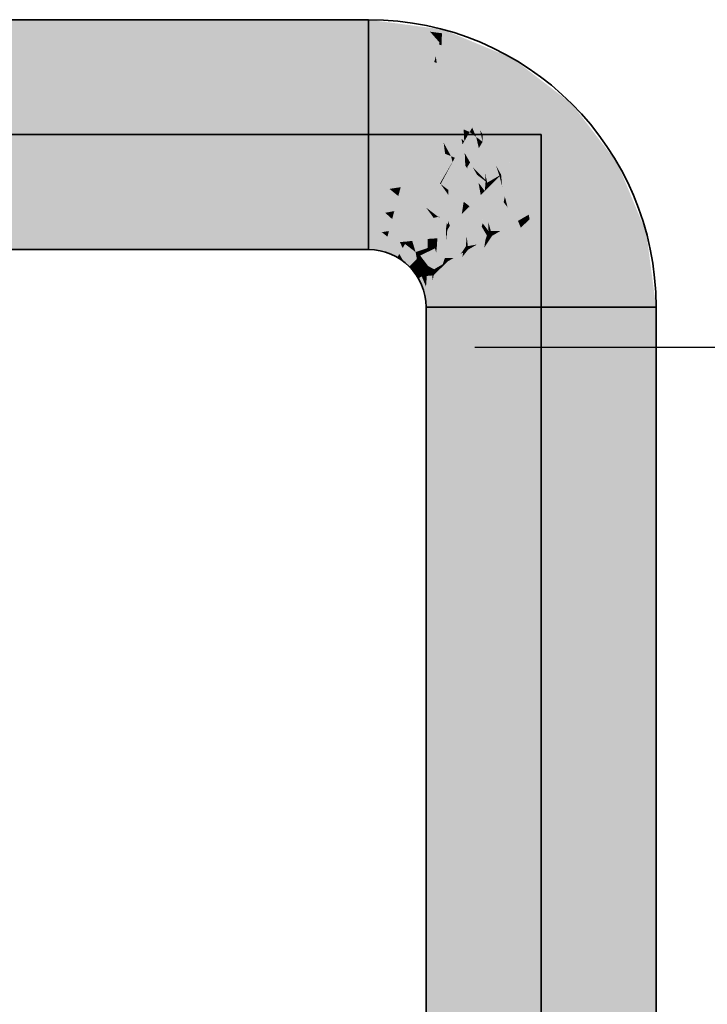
# Model space of a CAD drawing. Extents: x -459 to 541, y -543 to 550.
# Tile 498 of 577: x 166.08 to 171.34, y 376.14 to 383.68. Entities that reach past the tile are written whole.
import ezdxf

# ---------------------------------------------------------------- set-up
doc = ezdxf.new("R2010")
doc.units = 0
doc.layers.get('0').update_dxf_attribs({"lineweight": 35})
doc.layers.add('0-Shading', color=7, linetype='Continuous', lineweight=35)
doc.layers.add('5_UG-TEXT-MASS', color=7, linetype='Continuous', lineweight=25)
doc.layers.add('H_Ruecklauf', color=5, linetype='Continuous', lineweight=35, true_color=0x0000ff)

# ---------------------------------------------------------------- blocks, each defined once
blk = doc.blocks.new('Shading-A07ALAKV1N', base_point=(152.5692, 260.2956))
at = {"layer": '0-Shading', "color": 174, "true_color": 0x000090}
for points in [[(148.5577, 383.6505), (168.7493, 383.6505), (148.5577, 383.6805), (168.7493, 383.6805)], [(168.7493, 383.6505), (169.2192, 383.5886), (168.7493, 383.6805), (169.1893, 383.6225)], [(169.2192, 383.5886), (169.3109, 383.5765), (169.1893, 383.6225), (169.3186, 383.6055)], [(169.8343, 383.3597), (169.8492, 383.3857), (169.3109, 383.5765), (169.3186, 383.6055)], [(170.2837, 383.0149), (170.3049, 383.0361), (169.8343, 383.3597), (169.8492, 383.3857)], [(170.6285, 382.5655), (170.6545, 382.5804), (170.2837, 383.0149), (170.3049, 383.0361)], [(170.8453, 382.0421), (170.8743, 382.0498), (170.6285, 382.5655), (170.6545, 382.5804)], [(170.9193, 381.4804), (170.9492, 381.4804), (170.8453, 382.0421), (170.8743, 382.0498)], [(161.9263, 381.9204), (168.7493, 381.9204), (161.4707, 381.9504), (168.7493, 381.9504)], [(168.8631, 381.9055), (168.8709, 381.9344), (168.7493, 381.9204), (168.7493, 381.9504)], [(168.8631, 381.9055), (168.9693, 381.8615), (168.8709, 381.9344), (168.977, 381.8749)], [(168.977, 381.8749), (168.9842, 381.8875), (168.8709, 381.9344)], [(168.9693, 381.8615), (169.0233, 381.82), (168.977, 381.8749)], [(169.0233, 381.82), (168.9842, 381.8875), (168.977, 381.8749)], [(168.9842, 381.8875), (169.0233, 381.82), (169.0714, 381.8026), (169.0604, 381.7916)], [(168.9842, 381.8875), (169.0714, 381.8026), (169.0816, 381.8128)], [(169.0604, 381.7916), (169.1334, 381.7453), (169.0816, 381.8128)], [(169.0604, 381.7916), (169.1303, 381.7004), (169.1334, 381.7453), (169.153, 381.7136)], [(169.1303, 381.7004), (169.1743, 381.5943), (169.153, 381.7136), (169.1835, 381.5968)], [(169.153, 381.7136), (169.1563, 381.7155), (169.1334, 381.7453)], [(169.1835, 381.5968), (169.2032, 381.6021), (169.153, 381.7136), (169.1563, 381.7155)], [(169.1893, 381.4804), (169.2192, 381.4804), (169.1743, 381.5943), (169.2032, 381.6021)], [(169.1893, 381.4804), (169.1893, 380.9643), (169.2192, 381.4804), (169.2192, 380.9303)], [(170.9193, 381.4804), (170.9193, 380.7065), (170.9492, 381.4804), (170.9492, 380.7325)], [(169.2192, 380.9303), (169.1893, 380.9643), (169.2192, 379.5434), (169.1893, 379.588)], [(170.9492, 380.7325), (170.9193, 380.7065), (170.9492, 378.859), (170.9193, 378.8392)], [(169.2192, 379.5434), (169.1893, 379.588), (169.2192, 377.995), (169.1893, 378.0555)], [(170.9492, 378.859), (170.9193, 378.8392), (170.9492, 376.705), (170.9193, 376.6906)], [(169.2192, 377.995), (169.1893, 378.0555), (169.2192, 375.886), (169.1893, 375.9739)], [(170.9492, 376.705), (170.9193, 376.6906), (170.9492, 373.6802), (170.9193, 373.6704)]]:
    blk.add_solid(points, dxfattribs=at)
at = {"layer": '0-Shading', "color": 174, "true_color": 0x0000b0}
for points in [[(149.0133, 383.5626), (168.7493, 383.5626), (148.5577, 383.6505), (168.7493, 383.6505)], [(161.4707, 381.9504), (168.7493, 381.9504), (160.5907, 382.0383), (168.7493, 382.0383)], [(169.2192, 381.4804), (169.2192, 380.9303), (169.3071, 381.4804), (169.3071, 380.8908)], [(170.8313, 381.4804), (170.8313, 380.6902), (170.9193, 381.4804), (170.9193, 380.7065)], [(169.3071, 380.8908), (169.2192, 380.9303), (169.3071, 379.477), (169.2192, 379.5434)], [(170.9193, 380.7065), (170.8313, 380.6902), (170.9193, 378.8392), (170.8313, 378.8457)], [(169.3071, 379.477), (169.2192, 379.5434), (169.3071, 377.8926), (169.2192, 377.995)], [(170.9193, 378.8392), (170.8313, 378.8457), (170.9193, 376.6906), (170.8313, 376.7231)], [(169.3071, 377.8926), (169.2192, 377.995), (169.3071, 375.7259), (169.2192, 375.886)], [(170.9193, 376.6906), (170.8313, 376.7231), (170.9193, 373.6704), (170.8313, 373.7395)]]:
    blk.add_solid(points, dxfattribs=at)
at = {"layer": '0-Shading', "color": 174, "true_color": 0x0000af}
for points in [[(168.7493, 383.5626), (169.2472, 383.497), (168.7493, 383.6505), (169.2192, 383.5886)], [(169.2192, 383.5886), (169.2921, 383.5062), (169.3109, 383.5765)], [(169.2192, 383.5886), (169.2472, 383.497), (169.2921, 383.5062), (169.2881, 383.4916)], [(169.3071, 383.4837), (169.3109, 383.5765), (169.2921, 383.5062)], [(169.3071, 383.4837), (169.7903, 383.2836), (169.3109, 383.5765), (169.8343, 383.3597)], [(169.2881, 383.4916), (169.3071, 383.4837), (169.2921, 383.5062)], [(170.2215, 382.9527), (170.2837, 383.0149), (169.7903, 383.2836), (169.8343, 383.3597)], [(170.5524, 382.5215), (170.6285, 382.5655), (170.2215, 382.9527), (170.2837, 383.0149)], [(170.7604, 382.0193), (170.8453, 382.0421), (170.5524, 382.5215), (170.6285, 382.5655)], [(168.7493, 381.9504), (168.8773, 381.9583), (168.7493, 382.0383), (168.8936, 382.0193)], [(168.9925, 381.9784), (168.8936, 382.0193), (168.8773, 381.9583)], [(170.8313, 381.4804), (170.9193, 381.4804), (170.7604, 382.0193), (170.8453, 382.0421)], [(168.7493, 381.9504), (168.8709, 381.9344), (168.8773, 381.9583)], [(168.8773, 381.9583), (168.8709, 381.9344), (168.9892, 381.9778), (168.9894, 381.9772)], [(168.9894, 381.9772), (168.8709, 381.9344), (169.0103, 381.9326), (168.9842, 381.8875)], [(169.0103, 381.9326), (168.9842, 381.8875), (169.0816, 381.8128)], [(168.9894, 381.9772), (168.9925, 381.9784), (168.9892, 381.9778)], [(168.9925, 381.9784), (168.9894, 381.9772), (169.0282, 381.9636), (169.0103, 381.9326)], [(169.0282, 381.9636), (169.0103, 381.9326), (169.1145, 381.8457), (169.0816, 381.8128)], [(169.0282, 381.9636), (169.1145, 381.8457), (169.1092, 381.9014), (169.1185, 381.8497)], [(169.1145, 381.8457), (169.0816, 381.8128), (169.1219, 381.8067)], [(169.1185, 381.8497), (169.1437, 381.8749), (169.1092, 381.9014)], [(169.1185, 381.8497), (169.1145, 381.8457), (169.131, 381.8053), (169.1219, 381.8067)], [(169.131, 381.8053), (169.1733, 381.7989), (169.1185, 381.8497), (169.1437, 381.8749)], [(169.1733, 381.7989), (169.2059, 381.7939), (169.1437, 381.8749)], [(169.1219, 381.8067), (169.0816, 381.8128), (169.1334, 381.7453)], [(169.1563, 381.7155), (169.131, 381.8053), (169.1334, 381.7453), (169.1219, 381.8067)], [(169.131, 381.8053), (169.1563, 381.7155), (169.1733, 381.7989), (169.1869, 381.7639)], [(169.1869, 381.7639), (169.1563, 381.7155), (169.1966, 381.7387)], [(169.1869, 381.7639), (169.2059, 381.7939), (169.1733, 381.7989)], [(169.2014, 381.7415), (169.2059, 381.7939), (169.1966, 381.7387), (169.1869, 381.7639)], [(169.2014, 381.7415), (169.2324, 381.7594), (169.2059, 381.7939)], [(169.2324, 381.7594), (169.2014, 381.7415), (169.2364, 381.7227), (169.2017, 381.7196)], [(169.2472, 381.7237), (169.2324, 381.7594), (169.2364, 381.7227)], [(169.1966, 381.7387), (169.1563, 381.7155), (169.1951, 381.719)], [(169.1951, 381.719), (169.1563, 381.7155), (169.1888, 381.6368)], [(169.2032, 381.6021), (169.2017, 381.7196), (169.1888, 381.6368), (169.1951, 381.719)], [(169.2017, 381.7196), (169.2014, 381.7415), (169.1951, 381.719), (169.1966, 381.7387)], [(169.2271, 381.6085), (169.2405, 381.6853), (169.2017, 381.7196), (169.2364, 381.7227)], [(169.2271, 381.6085), (169.2017, 381.7196), (169.2032, 381.6021)], [(169.2271, 381.6085), (169.2881, 381.6248), (169.2472, 381.7237)], [(169.2405, 381.6853), (169.2472, 381.7237), (169.2364, 381.7227)], [(169.2032, 381.6021), (169.2192, 381.4804), (169.2271, 381.6085)], [(169.2192, 381.4804), (169.3071, 381.4804), (169.2271, 381.6085), (169.2881, 381.6248)]]:
    blk.add_solid(points, dxfattribs=at)
at = {"layer": '0-Shading', "color": 172, "true_color": 0x0000cd}
for points in [[(149.8933, 383.4227), (168.7493, 383.4227), (149.0133, 383.5626), (168.7493, 383.5626)], [(160.5907, 382.0383), (168.7493, 382.0383), (159.3462, 382.1782), (168.7493, 382.1782)], [(169.3071, 381.4804), (169.3071, 380.8908), (169.447, 381.4804), (169.447, 380.8484)], [(170.6915, 381.4804), (170.6915, 380.6846), (170.8313, 381.4804), (170.8313, 380.6902)], [(169.447, 380.8484), (169.3071, 380.8908), (169.447, 379.3933), (169.3071, 379.477)], [(170.8313, 380.6902), (170.6915, 380.6846), (170.8313, 378.8457), (170.6915, 378.8778)], [(169.447, 379.3933), (169.3071, 379.477), (169.447, 377.7553), (169.3071, 377.8926)], [(170.8313, 378.8457), (170.6915, 378.8778), (170.8313, 376.7231), (170.6915, 376.8004)], [(169.447, 377.7553), (169.3071, 377.8926), (169.447, 375.5045), (169.3071, 375.7259)], [(170.8313, 376.7231), (170.6915, 376.8004), (170.8313, 373.7395), (170.6915, 373.8827)]]:
    blk.add_solid(points, dxfattribs=at)
at = {"layer": '0-Shading', "color": 172, "true_color": 0x0000cc}
for points in [[(168.7493, 383.4227), (169.2472, 383.497), (168.7493, 383.5626)], [(168.7493, 383.4227), (169.2519, 383.3565), (169.2472, 383.497), (169.2635, 383.3997)], [(169.2635, 383.3997), (169.2881, 383.4916), (169.2472, 383.497)], [(169.2712, 383.3485), (169.2881, 383.4916), (169.2635, 383.3997)], [(169.2881, 383.4916), (169.2712, 383.3485), (169.3071, 383.4837), (169.3826, 383.3024)], [(169.3071, 383.4837), (169.447, 383.2757), (169.7903, 383.2836), (169.7204, 383.1625)], [(169.3071, 383.4837), (169.3826, 383.3024), (169.447, 383.2757)], [(169.2519, 383.3565), (169.2712, 383.3485), (169.2635, 383.3997)], [(170.1226, 382.8538), (170.2215, 382.9527), (169.7204, 383.1625), (169.7903, 383.2836)], [(170.4313, 382.4516), (170.5524, 382.5215), (170.1226, 382.8538), (170.2215, 382.9527)], [(170.6253, 381.9831), (170.7604, 382.0193), (170.4313, 382.4516), (170.5524, 382.5215)], [(168.7493, 382.0383), (168.9052, 382.0624), (168.7493, 382.1782), (168.9298, 382.1544)], [(168.9298, 382.1544), (168.9052, 382.0624), (169.0278, 382.1138)], [(168.9052, 382.0624), (168.8505, 382.054), (168.8936, 382.0193)], [(168.9052, 382.0624), (168.8936, 382.0193), (169.0278, 382.1138), (169.0981, 382.0847)], [(168.8936, 382.0193), (168.9925, 381.9784), (169.0981, 382.0847), (169.0388, 381.982)], [(169.0388, 381.982), (169.1556, 381.9963), (169.0981, 382.0847)], [(169.1556, 381.9963), (169.2054, 382.0024), (169.0981, 382.0847)], [(168.8505, 382.054), (168.7493, 382.0383), (168.8936, 382.0193)], [(169.0833, 381.9875), (169.0388, 381.982), (169.0867, 381.9764), (169.0282, 381.9636)], [(169.2021, 382.002), (169.0833, 381.9875), (169.2021, 382.0016), (169.0867, 381.9764)], [(169.2017, 381.9329), (169.2021, 382.0016), (169.1092, 381.9014), (169.0867, 381.9764)], [(169.2054, 382.0024), (169.2021, 382.0016), (169.2426, 381.9738), (169.2017, 381.9329)], [(169.2021, 382.0016), (169.2054, 382.0024), (169.2021, 382.002)], [(170.6915, 381.4804), (170.8313, 381.4804), (170.6253, 381.9831), (170.7604, 382.0193)], [(168.9925, 381.9784), (169.0282, 381.9636), (169.0388, 381.982)], [(169.0867, 381.9764), (169.0282, 381.9636), (169.1092, 381.9014)], [(169.2017, 381.9329), (169.1092, 381.9014), (169.1437, 381.8749)], [(169.2017, 381.9329), (169.1437, 381.8749), (169.2026, 381.9034)], [(169.257, 381.9297), (169.2426, 381.9738), (169.2026, 381.9034), (169.2017, 381.9329)], [(169.2508, 381.77), (169.257, 381.9297), (169.2059, 381.7939), (169.2026, 381.9034)], [(169.2426, 381.9738), (169.257, 381.9297), (169.2712, 381.9366)], [(169.2712, 381.9366), (169.2508, 381.77), (169.3332, 381.8557), (169.3164, 381.8079)], [(169.257, 381.9297), (169.2508, 381.77), (169.2667, 381.8999)], [(169.2712, 381.9366), (169.257, 381.9297), (169.2667, 381.8999)], [(169.2026, 381.9034), (169.1437, 381.8749), (169.2059, 381.7939)], [(169.3164, 381.8079), (169.3535, 381.8293), (169.3332, 381.8557)], [(169.2508, 381.77), (169.2059, 381.7939), (169.2324, 381.7594)], [(169.2324, 381.7594), (169.2472, 381.7237), (169.2508, 381.77)], [(169.2508, 381.77), (169.2472, 381.7237), (169.3164, 381.8079), (169.3136, 381.7897)], [(169.3136, 381.7897), (169.2472, 381.7237), (169.2881, 381.6248)], [(169.3312, 381.6364), (169.3535, 381.8293), (169.2881, 381.6248), (169.3136, 381.7897)], [(169.3136, 381.7897), (169.3535, 381.8293), (169.3164, 381.8079)], [(169.3535, 381.8293), (169.3312, 381.6364), (169.3826, 381.759)], [(169.3312, 381.6364), (169.4232, 381.661), (169.3826, 381.759)], [(169.2881, 381.6248), (169.3071, 381.4804), (169.3312, 381.6364)], [(169.3071, 381.4804), (169.447, 381.4804), (169.3312, 381.6364), (169.4232, 381.661)]]:
    blk.add_solid(points, dxfattribs=at)
at = {"layer": '0-Shading', "color": 172, "true_color": 0x0000e4}
for points in [[(151.1378, 383.2404), (168.7493, 383.2404), (149.8933, 383.4227), (168.7493, 383.4227)], [(169.2048, 383.1805), (169.2519, 383.3565), (168.7493, 383.2404), (168.7493, 383.4227)], [(169.2048, 383.1805), (169.2896, 383.1454), (169.2519, 383.3565), (169.2712, 383.3485)], [(169.3826, 383.3024), (169.2712, 383.3485), (169.3377, 383.1254), (169.2823, 383.2253)], [(169.3826, 383.3024), (169.3377, 383.1254), (169.4406, 383.0828)], [(169.3826, 383.3024), (169.4406, 383.0828), (169.447, 383.2757), (169.5543, 383.0357)], [(169.447, 383.2757), (169.6293, 383.0046), (169.7204, 383.1625)], [(169.447, 383.2757), (169.5543, 383.0357), (169.6293, 383.0046)], [(169.2823, 383.2253), (169.2896, 383.1454), (169.3377, 383.1254)], [(169.9938, 382.7249), (170.1226, 382.8538), (169.6293, 383.0046), (169.7204, 383.1625)], [(170.2735, 382.3604), (170.4313, 382.4516), (169.9938, 382.7249), (170.1226, 382.8538)], [(170.4493, 381.936), (170.6253, 381.9831), (170.2735, 382.3604), (170.4313, 382.4516)], [(159.3462, 382.1782), (168.7493, 382.1782), (157.822, 382.3604), (168.7493, 382.3604)], [(168.7493, 382.1782), (168.9462, 382.2153), (168.7493, 382.3604), (168.977, 382.3305)], [(168.977, 382.3305), (168.9462, 382.2153), (169.0856, 382.2855)], [(168.9462, 382.2153), (168.8767, 382.2022), (168.9298, 382.1544)], [(168.9462, 382.2153), (168.9298, 382.1544), (169.0856, 382.2855), (169.1893, 382.2426)], [(168.9298, 382.1544), (169.0278, 382.1138), (169.1893, 382.2426), (169.1247, 382.1307)], [(169.1893, 382.2426), (169.1247, 382.1307), (169.2476, 382.1629)], [(169.2815, 382.1718), (169.1893, 382.2426), (169.2476, 382.1629)], [(168.8767, 382.2022), (168.7493, 382.1782), (168.9298, 382.1544)], [(169.1247, 382.1307), (169.0981, 382.0847), (169.2815, 382.1718), (169.2896, 382.1656)], [(169.2896, 382.1656), (169.0981, 382.0847), (169.2759, 382.0071), (169.2054, 382.0024)], [(169.3479, 382.1208), (169.2896, 382.1656), (169.3406, 382.0718), (169.2759, 382.0071)], [(169.0278, 382.1138), (169.0981, 382.0847), (169.1247, 382.1307)], [(169.3406, 382.0718), (169.2759, 382.0071), (169.3416, 382.0533), (169.2712, 381.9366)], [(169.3572, 382.1137), (169.3479, 382.1208), (169.3527, 382.0839), (169.3406, 382.0718)], [(169.3527, 382.0839), (169.3406, 382.0718), (169.3514, 382.0695), (169.3416, 382.0533)], [(169.3449, 381.9923), (169.3514, 382.0695), (169.3416, 382.0533)], [(169.3521, 381.8558), (169.3514, 382.0695), (169.3449, 381.9923)], [(169.3521, 381.8558), (169.3995, 381.8559), (169.3514, 382.0695), (169.3715, 382.1027)], [(169.3514, 382.0695), (169.3715, 382.1027), (169.3527, 382.0839)], [(169.3527, 382.0839), (169.3715, 382.1027), (169.3572, 382.1137)], [(169.3715, 382.1027), (169.3995, 381.8559), (169.4406, 382.0127)], [(169.2054, 382.0024), (169.2426, 381.9738), (169.2759, 382.0071)], [(169.2426, 381.9738), (169.2712, 381.9366), (169.2759, 382.0071)], [(169.3332, 381.8557), (169.3449, 381.9923), (169.2712, 381.9366), (169.3416, 382.0533)], [(169.3332, 381.8557), (169.3521, 381.8558), (169.3449, 381.9923)], [(169.4933, 381.944), (169.4406, 382.0127), (169.4549, 381.8879), (169.4268, 381.9602)], [(169.4268, 381.9602), (169.3995, 381.8559), (169.4549, 381.8879)], [(169.4841, 381.6773), (169.5114, 381.9204), (169.4232, 381.661), (169.4662, 381.8638)], [(169.4933, 381.944), (169.4549, 381.8879), (169.4736, 381.8986)], [(169.4662, 381.8638), (169.5114, 381.9204), (169.4736, 381.8986)], [(169.4736, 381.8986), (169.5114, 381.9204), (169.4933, 381.944)], [(169.5114, 381.9204), (169.4841, 381.6773), (169.5543, 381.8167)], [(170.5092, 381.4804), (170.6915, 381.4804), (170.4493, 381.936), (170.6253, 381.9831)], [(169.3535, 381.8293), (169.3521, 381.8558), (169.3332, 381.8557)], [(169.3535, 381.8293), (169.3995, 381.8559), (169.3521, 381.8558)], [(169.3535, 381.8293), (169.3826, 381.759), (169.3995, 381.8559)], [(169.3995, 381.8559), (169.3826, 381.759), (169.4736, 381.8986), (169.4662, 381.8638)], [(169.4662, 381.8638), (169.3826, 381.759), (169.4232, 381.661)], [(169.4841, 381.6773), (169.5993, 381.7082), (169.5543, 381.8167)], [(169.447, 381.4804), (169.6293, 381.4804), (169.4841, 381.6773), (169.5993, 381.7082)], [(169.4232, 381.661), (169.447, 381.4804), (169.4841, 381.6773)], [(169.447, 381.4804), (169.447, 380.8484), (169.6293, 381.4804), (169.6293, 380.806)], [(170.5092, 381.4804), (170.5092, 380.6902), (170.6915, 381.4804), (170.6915, 380.6846)], [(169.6293, 380.806), (169.447, 380.8484), (169.6293, 379.2981), (169.447, 379.3933)], [(170.6915, 380.6846), (170.5092, 380.6902), (170.6915, 378.8778), (170.5092, 378.9336)], [(169.6293, 379.2981), (169.447, 379.3933), (169.6293, 377.5925), (169.447, 377.7553)], [(170.6915, 378.8778), (170.5092, 378.9336), (170.6915, 376.8004), (170.5092, 376.9172)], [(169.6293, 377.5925), (169.447, 377.7553), (169.6293, 375.2371), (169.447, 375.5045)], [(170.6915, 376.8004), (170.5092, 376.9172), (170.6915, 373.8827), (170.5092, 374.0902)]]:
    blk.add_solid(points, dxfattribs=at)
at = {"layer": '0-Shading', "color": 5, "true_color": 0x0000f5}
for points in [[(152.662, 383.0282), (168.7493, 383.0282), (151.1378, 383.2404), (168.7493, 383.2404)], [(169.1498, 382.9755), (169.2048, 383.1805), (168.7493, 383.0282), (168.7493, 383.2404)], [(169.1498, 382.9755), (169.3012, 382.9128), (169.2048, 383.1805), (169.2896, 383.1454)], [(169.3377, 383.1254), (169.2896, 383.1454), (169.4408, 382.8549), (169.3012, 382.9128)], [(169.4406, 383.0828), (169.3377, 383.1254), (169.477, 382.84), (169.4408, 382.8549)], [(169.4406, 383.0828), (169.5834, 382.9253), (169.5543, 383.0357)], [(169.5834, 382.9253), (169.4406, 383.0828), (169.5423, 382.854), (169.4479, 383.0337)], [(169.4479, 383.0337), (169.477, 382.84), (169.5423, 382.854), (169.5231, 382.8208)], [(169.5834, 382.9253), (169.6293, 383.0046), (169.5543, 383.0357)], [(169.5834, 382.9253), (169.6025, 382.8356), (169.6293, 383.0046), (169.6233, 382.7996)], [(169.7438, 382.6515), (169.6293, 383.0046), (169.681, 382.6997), (169.6233, 382.7996)], [(169.9938, 382.7249), (169.6293, 383.0046), (169.8437, 382.5749), (169.8415, 382.5766)], [(169.6293, 383.0046), (169.7438, 382.6515), (169.8415, 382.5766)], [(169.5834, 382.9253), (169.5423, 382.854), (169.6218, 382.7452), (169.5723, 382.7831)], [(169.5423, 382.854), (169.5231, 382.8208), (169.5723, 382.7831)], [(169.6025, 382.8356), (169.6218, 382.7452), (169.6233, 382.7996)], [(169.6233, 382.7996), (169.6218, 382.7452), (169.681, 382.6997)], [(170.0896, 382.2543), (170.2735, 382.3604), (169.8437, 382.5749), (169.9938, 382.7249)], [(157.822, 382.3604), (168.7493, 382.3604), (156.122, 382.5727), (168.7493, 382.5727)], [(168.7493, 382.3604), (168.9952, 382.3984), (168.7493, 382.5727), (169.0319, 382.5355)], [(169.0319, 382.5355), (168.9952, 382.3984), (169.1561, 382.4659)], [(169.1779, 382.475), (169.0319, 382.5355), (169.1561, 382.4659)], [(168.9952, 382.3984), (168.977, 382.3305), (169.1779, 382.475), (169.2954, 382.4264)], [(168.909, 382.3851), (168.7493, 382.3604), (168.977, 382.3305)], [(168.9952, 382.3984), (168.909, 382.3851), (168.977, 382.3305)], [(168.977, 382.3305), (169.0856, 382.2855), (169.2954, 382.4264), (169.2284, 382.3104)], [(169.2932, 382.3274), (169.2954, 382.4264), (169.2284, 382.3104)], [(169.2997, 382.3905), (169.2896, 382.1656), (169.3479, 382.1208)], [(169.3012, 382.4219), (169.2954, 382.4264), (169.2969, 382.3283), (169.2932, 382.3274)], [(169.3572, 382.1137), (169.3586, 382.3408), (169.2997, 382.3905), (169.3012, 382.4219)], [(169.3572, 382.1137), (169.2997, 382.3905), (169.3479, 382.1208)], [(169.3588, 382.3645), (169.3589, 382.3776), (169.3039, 382.418), (169.3012, 382.4219)], [(169.3586, 382.3408), (169.3588, 382.3645), (169.3039, 382.418)], [(169.4627, 382.1939), (169.472, 382.2542), (169.3586, 382.3408), (169.3588, 382.3645)], [(169.472, 382.2542), (169.477, 382.287), (169.3588, 382.3645), (169.3589, 382.3776)], [(169.0856, 382.2855), (169.1893, 382.2426), (169.2284, 382.3104)], [(169.2899, 382.1728), (169.2932, 382.3274), (169.1893, 382.2426), (169.2284, 382.3104)], [(169.2932, 382.3274), (169.2899, 382.1728), (169.2969, 382.3283)], [(169.3715, 382.1027), (169.4627, 382.1939), (169.3574, 382.1391), (169.3586, 382.3408)], [(169.485, 382.2808), (169.477, 382.287), (169.4797, 382.2109), (169.4627, 382.1939)], [(170.2443, 381.881), (170.4493, 381.936), (170.0896, 382.2543), (170.2735, 382.3604)], [(169.2899, 382.1728), (169.1893, 382.2426), (169.2815, 382.1718)], [(169.4797, 382.2109), (169.4627, 382.1939), (169.4865, 382.1487), (169.4406, 382.0127)], [(169.5199, 382.2541), (169.485, 382.2808), (169.5194, 382.2506), (169.4797, 382.2109)], [(169.5194, 382.2506), (169.4797, 382.2109), (169.5189, 382.2448), (169.4865, 382.1487)], [(169.5001, 382.0238), (169.5189, 382.2448), (169.4865, 382.1487)], [(169.5085, 381.9468), (169.5189, 382.2448), (169.5001, 382.0238)], [(169.5085, 381.9468), (169.5792, 381.9596), (169.5189, 382.2448), (169.5216, 382.2528)], [(169.5189, 382.2448), (169.5216, 382.2528), (169.5194, 382.2506)], [(169.5194, 382.2506), (169.5216, 382.2528), (169.5199, 382.2541)], [(169.5216, 382.2528), (169.5792, 381.9596), (169.6218, 382.1222)], [(169.2815, 382.1718), (169.2896, 382.1656), (169.2899, 382.1728)], [(169.3715, 382.1027), (169.3574, 382.1391), (169.3572, 382.1137)], [(169.3715, 382.1027), (169.4406, 382.0127), (169.4627, 382.1939)], [(169.4933, 381.944), (169.5001, 382.0238), (169.4406, 382.0127), (169.4865, 382.1487)], [(169.6149, 382.0959), (169.5792, 381.9596), (169.6549, 382.0285), (169.6438, 381.9969)], [(169.6671, 382.0631), (169.6218, 382.1222), (169.6549, 382.0285), (169.6149, 382.0959)], [(169.6438, 381.9969), (169.6952, 382.0266), (169.6671, 382.0631)], [(169.4933, 381.944), (169.5085, 381.9468), (169.5001, 382.0238)], [(169.5792, 381.9596), (169.5543, 381.8167), (169.6438, 381.9969), (169.6344, 381.9361)], [(169.6672, 381.7264), (169.6952, 382.0266), (169.5993, 381.7082), (169.6344, 381.9361)], [(169.6344, 381.9361), (169.6952, 382.0266), (169.6438, 381.9969)], [(169.6952, 382.0266), (169.6672, 381.7264), (169.7438, 381.9091)], [(169.5114, 381.9204), (169.5085, 381.9468), (169.4933, 381.944)], [(169.5114, 381.9204), (169.5792, 381.9596), (169.5085, 381.9468)], [(169.5114, 381.9204), (169.5543, 381.8167), (169.5792, 381.9596)], [(169.6344, 381.9361), (169.5543, 381.8167), (169.5993, 381.7082)], [(170.297, 381.4804), (170.5092, 381.4804), (170.2443, 381.881), (170.4493, 381.936)], [(169.6672, 381.7264), (169.8043, 381.7632), (169.7438, 381.9091)], [(169.6293, 381.4804), (169.8415, 381.4804), (169.6672, 381.7264), (169.8043, 381.7632)], [(169.5993, 381.7082), (169.6293, 381.4804), (169.6672, 381.7264)], [(169.6293, 381.4804), (169.6293, 380.806), (169.8415, 381.4804), (169.8415, 380.7665)], [(170.297, 381.4804), (170.297, 380.7065), (170.5092, 381.4804), (170.5092, 380.6902)], [(169.8415, 380.7665), (169.6293, 380.806), (169.8415, 379.1978), (169.6293, 379.2981)], [(170.5092, 380.6902), (170.297, 380.7065), (170.5092, 378.9336), (170.297, 379.0091)], [(169.8415, 379.1978), (169.6293, 379.2981), (169.8415, 377.4152), (169.6293, 377.5925)], [(170.5092, 378.9336), (170.297, 379.0091), (170.5092, 376.9172), (170.297, 377.0656)], [(169.8415, 377.4152), (169.6293, 377.5925), (169.8415, 374.9416), (169.6293, 375.2371)], [(170.5092, 376.9172), (170.297, 377.0656), (170.5092, 374.0902), (170.297, 374.348)]]:
    blk.add_solid(points, dxfattribs=at)
at = {"layer": '0-Shading', "color": 5, "true_color": 0x0000fd}
for points in [[(154.362, 382.8004), (168.7493, 382.8004), (152.662, 383.0282), (168.7493, 383.0282)], [(168.7493, 382.8004), (169.0968, 382.7776), (168.7493, 383.0282), (169.1498, 382.9755)], [(169.1498, 382.9755), (169.0968, 382.7776), (169.3012, 382.9128), (169.304, 382.7362)], [(169.4408, 382.8549), (169.3012, 382.9128), (169.4595, 382.7688)], [(169.3024, 382.836), (169.3179, 382.7492), (169.3012, 382.9128), (169.3239, 382.7382)], [(169.3012, 382.9128), (169.466, 382.7388), (169.4595, 382.7688)], [(169.3012, 382.9128), (169.3239, 382.7382), (169.466, 382.7388), (169.3607, 382.671)], [(169.3024, 382.836), (169.3051, 382.6667), (169.3348, 382.6544)], [(169.477, 382.84), (169.4408, 382.8549), (169.4815, 382.7488), (169.4595, 382.7688)], [(169.4815, 382.7488), (169.5231, 382.8208), (169.477, 382.84)], [(169.5231, 382.8208), (169.4815, 382.7488), (169.4989, 382.635), (169.4853, 382.659)], [(169.5086, 382.618), (169.5231, 382.8208), (169.4989, 382.635)], [(169.5231, 382.8208), (169.5086, 382.618), (169.593, 382.6979), (169.5259, 382.5874)], [(169.5231, 382.8208), (169.593, 382.6979), (169.5723, 382.7831)], [(156.122, 382.5727), (168.7493, 382.5727), (154.362, 382.8004), (168.7493, 382.8004)], [(168.7493, 382.5727), (169.0468, 382.5909), (168.7493, 382.8004), (169.0909, 382.7555)], [(168.7493, 382.8004), (169.0909, 382.7555), (169.0968, 382.7776)], [(169.0909, 382.7555), (169.0468, 382.5909), (169.3051, 382.6667), (169.2046, 382.6184)], [(169.0968, 382.7776), (169.0909, 382.7555), (169.304, 382.7362), (169.3051, 382.6667)], [(169.3179, 382.7492), (169.3348, 382.6544), (169.3239, 382.7382)], [(169.38, 382.6357), (169.466, 382.7388), (169.3607, 382.671)], [(169.38, 382.6357), (169.4093, 382.6236), (169.466, 382.7388), (169.4687, 382.7266)], [(169.466, 382.7388), (169.4815, 382.7488), (169.4595, 382.7688)], [(169.4687, 382.7266), (169.4815, 382.7488), (169.466, 382.7388)], [(169.4815, 382.7488), (169.4687, 382.7266), (169.4861, 382.6394)], [(169.593, 382.6979), (169.6218, 382.7452), (169.5723, 382.7831)], [(169.6401, 382.5047), (169.6218, 382.7452), (169.593, 382.6979)], [(169.681, 382.6997), (169.6218, 382.7452), (169.7258, 382.561)], [(169.6575, 382.4331), (169.6218, 382.7452), (169.6401, 382.5047)], [(169.6575, 382.4331), (169.7498, 382.4867), (169.6218, 382.7452), (169.7258, 382.561)], [(169.3046, 382.6359), (169.3051, 382.6667), (169.2046, 382.6184)], [(169.3051, 382.6667), (169.3014, 382.4367), (169.3348, 382.6544), (169.3464, 382.5147)], [(169.3239, 382.7382), (169.3348, 382.6544), (169.3607, 382.671)], [(169.3348, 382.6544), (169.38, 382.6357), (169.3607, 382.671)], [(169.4687, 382.7266), (169.4093, 382.6236), (169.4861, 382.6394), (169.4894, 382.5621)], [(169.5259, 382.5874), (169.5482, 382.5482), (169.593, 382.6979), (169.5812, 382.5153)], [(169.593, 382.6979), (169.5812, 382.5153), (169.6401, 382.5047), (169.644, 382.4524)], [(169.7438, 382.6515), (169.681, 382.6997), (169.7633, 382.4945), (169.7258, 382.561)], [(168.7493, 382.5727), (169.0319, 382.5355), (169.0468, 382.5909)], [(169.3021, 382.4848), (169.3046, 382.6359), (169.0319, 382.5355), (169.2046, 382.6184)], [(169.0468, 382.5909), (169.0319, 382.5355), (169.2046, 382.6184)], [(169.3348, 382.6544), (169.3464, 382.5147), (169.38, 382.6357), (169.3913, 382.5924)], [(169.3464, 382.5147), (169.347, 382.5075), (169.3913, 382.5924), (169.3917, 382.5909)], [(169.3589, 382.3776), (169.4269, 382.4738), (169.347, 382.5075), (169.3917, 382.5909)], [(169.3913, 382.5924), (169.4093, 382.6236), (169.38, 382.6357)], [(169.3917, 382.5909), (169.4093, 382.6236), (169.3913, 382.5924)], [(169.4269, 382.4738), (169.4894, 382.5621), (169.3917, 382.5909), (169.4093, 382.6236)], [(169.4853, 382.659), (169.4861, 382.6394), (169.4989, 382.635), (169.4942, 382.5991)], [(169.4861, 382.6394), (169.4894, 382.5621), (169.4942, 382.5991)], [(169.4942, 382.5991), (169.4894, 382.5621), (169.5038, 382.551)], [(169.4942, 382.5991), (169.5038, 382.551), (169.4989, 382.635), (169.5086, 382.618)], [(169.5086, 382.618), (169.5038, 382.551), (169.5259, 382.5874)], [(169.7633, 382.4945), (169.8437, 382.5749), (169.7438, 382.6515)], [(169.3021, 382.4848), (169.0319, 382.5355), (169.1779, 382.475)], [(169.3014, 382.4367), (169.3012, 382.4219), (169.3464, 382.5147), (169.347, 382.5075)], [(169.4778, 382.3049), (169.4894, 382.5621), (169.4269, 382.4738)], [(169.5043, 382.5429), (169.4894, 382.5621), (169.5199, 382.2541), (169.477, 382.287)], [(169.5038, 382.551), (169.4894, 382.5621), (169.5043, 382.5429)], [(169.5038, 382.551), (169.5797, 382.4928), (169.5259, 382.5874)], [(169.5797, 382.4928), (169.5038, 382.551), (169.5907, 382.4313), (169.5043, 382.5429)], [(169.5216, 382.2528), (169.5043, 382.5429), (169.5199, 382.2541)], [(169.5216, 382.2528), (169.6073, 382.3385), (169.5043, 382.5429), (169.5907, 382.4313)], [(169.5482, 382.5482), (169.5797, 382.4928), (169.5812, 382.5153)], [(169.5812, 382.5153), (169.5797, 382.4928), (169.644, 382.4524), (169.6448, 382.4429)], [(169.7498, 382.4867), (169.7633, 382.4945), (169.7258, 382.561)], [(169.7862, 382.5174), (169.7633, 382.4945), (169.7919, 382.3262), (169.7718, 382.4033)], [(169.8437, 382.5749), (169.7862, 382.5174), (169.8165, 382.4444)], [(169.7862, 382.5174), (169.7919, 382.3262), (169.8165, 382.4444)], [(169.8898, 382.2675), (169.8427, 382.5701), (169.8165, 382.4444)], [(169.8432, 382.5727), (169.8427, 382.5701), (169.9745, 382.1878), (169.9081, 382.1495)], [(170.0896, 382.2543), (169.8437, 382.5749), (169.9745, 382.1878), (169.8432, 382.5727)], [(169.1779, 382.475), (169.2954, 382.4264), (169.3021, 382.4848), (169.3014, 382.4367)], [(169.347, 382.5075), (169.3012, 382.4219), (169.3589, 382.3776)], [(169.477, 382.287), (169.4778, 382.3049), (169.3589, 382.3776), (169.4269, 382.4738)], [(169.6385, 382.3697), (169.6448, 382.4429), (169.5907, 382.4313), (169.5797, 382.4928)], [(169.6448, 382.4429), (169.6385, 382.3697), (169.6575, 382.4331), (169.6572, 382.3884)], [(169.6401, 382.5047), (169.6448, 382.4429), (169.6575, 382.4331)], [(169.6826, 382.4138), (169.7512, 382.4824), (169.6575, 382.4331), (169.7498, 382.4867)], [(169.7156, 382.4467), (169.6826, 382.4138), (169.7777, 382.3391), (169.7829, 382.2832)], [(169.7718, 382.4033), (169.7512, 382.4824), (169.7777, 382.3391), (169.7156, 382.4467)], [(169.7512, 382.4824), (169.7633, 382.4945), (169.7498, 382.4867)], [(169.7633, 382.4945), (169.7512, 382.4824), (169.7718, 382.4033)], [(169.8134, 382.2433), (169.8165, 382.4444), (169.7919, 382.3262)], [(169.8134, 382.2433), (169.9081, 382.1495), (169.8165, 382.4444), (169.8898, 382.2675)], [(169.2954, 382.4264), (169.3012, 382.4219), (169.3014, 382.4367)], [(169.6073, 382.3385), (169.6385, 382.3697), (169.5907, 382.4313)], [(169.6385, 382.3697), (169.6073, 382.3385), (169.6307, 382.2553)], [(169.6385, 382.3697), (169.6218, 382.1222), (169.6572, 382.3884), (169.6598, 382.3042)], [(169.6572, 382.3884), (169.6826, 382.4138), (169.6575, 382.4331)], [(169.6598, 382.3042), (169.6826, 382.4138), (169.6572, 382.3884)], [(169.685, 382.0628), (169.7558, 382.0616), (169.6598, 382.3042), (169.6826, 382.4138)], [(169.6826, 382.4138), (169.7558, 382.0616), (169.7829, 382.2832)], [(169.7718, 382.4033), (169.7829, 382.2832), (169.7919, 382.3262)], [(169.6073, 382.3385), (169.5216, 382.2528), (169.6307, 382.2553), (169.6218, 382.1222)], [(169.6598, 382.3042), (169.6218, 382.1222), (169.6671, 382.0631)], [(169.685, 382.0628), (169.6598, 382.3042), (169.6649, 382.1338)], [(169.7919, 382.3262), (169.7829, 382.2832), (169.8134, 382.2433)], [(169.7829, 382.2832), (169.7558, 382.0616), (169.8134, 382.2433), (169.8001, 382.0872)], [(169.8001, 382.0872), (169.8924, 382.1404), (169.8134, 382.2433)], [(169.9081, 382.1495), (169.8134, 382.2433), (169.8924, 382.1404)], [(169.9816, 382.1524), (170.0896, 382.2543), (169.9745, 382.1878)], [(170.0896, 382.2543), (169.9816, 382.1524), (170.2443, 381.881), (170.0464, 381.828)], [(169.8013, 381.9985), (169.8924, 382.1404), (169.8001, 382.0872)], [(169.8597, 381.778), (169.8924, 382.1404), (169.8043, 381.7632), (169.8013, 381.9985)], [(169.8924, 382.1404), (169.8597, 381.778), (169.9139, 382.0886)], [(169.8924, 382.1404), (169.9139, 382.0886), (169.9081, 382.1495)], [(169.9327, 382.1637), (169.9081, 382.1495), (169.945, 382.118), (169.9139, 382.0886)], [(169.9745, 382.1878), (169.9327, 382.1637), (169.9816, 382.1524), (169.945, 382.118)], [(170.0464, 381.828), (169.9816, 382.1524), (170.0243, 381.8221), (169.945, 382.118)], [(169.6671, 382.0631), (169.685, 382.0628), (169.6649, 382.1338)], [(169.6952, 382.0266), (169.685, 382.0628), (169.6671, 382.0631)], [(169.6952, 382.0266), (169.7558, 382.0616), (169.685, 382.0628)], [(169.6952, 382.0266), (169.7438, 381.9091), (169.7558, 382.0616)], [(169.7558, 382.0616), (169.7438, 381.9091), (169.8001, 382.0872), (169.8013, 381.9985)], [(169.8597, 381.778), (170.0243, 381.8221), (169.9139, 382.0886)], [(169.945, 382.118), (169.9139, 382.0886), (170.0243, 381.8221)], [(169.8013, 381.9985), (169.7438, 381.9091), (169.8043, 381.7632)], [(170.0692, 381.4804), (170.297, 381.4804), (170.0464, 381.828), (170.2443, 381.881)], [(169.8043, 381.7632), (169.8415, 381.4804), (169.8597, 381.778)], [(169.8415, 381.4804), (170.0692, 381.4804), (169.8597, 381.778), (170.0243, 381.8221)], [(170.0243, 381.8221), (170.0692, 381.4804), (170.0464, 381.828)], [(169.8415, 381.4804), (169.8415, 380.7665), (170.0692, 381.4804), (170.0692, 380.7325)], [(170.0692, 381.4804), (170.0692, 380.7325), (170.297, 381.4804), (170.297, 380.7065)], [(170.0692, 380.7325), (169.8415, 380.7665), (170.0692, 379.0992), (169.8415, 379.1978)], [(170.297, 380.7065), (170.0692, 380.7325), (170.297, 379.0091), (170.0692, 379.0992)], [(170.0692, 379.0992), (169.8415, 379.1978), (170.0692, 377.2355), (169.8415, 377.4152)], [(170.297, 379.0091), (170.0692, 379.0992), (170.297, 377.0656), (170.0692, 377.2355)], [(170.0692, 377.2355), (169.8415, 377.4152), (170.0692, 374.6384), (169.8415, 374.9416)], [(170.297, 377.0656), (170.0692, 377.2355), (170.297, 374.348), (170.0692, 374.6384)]]:
    blk.add_solid(points, dxfattribs=at)
blk = doc.blocks.new('Referenz-A07ALAR41N', base_point=(-170.8075, 0))
at = {"layer": '5_UG-TEXT-MASS', "color": 0, "lineweight": -2}
blk.add_line((192.0846, 381.17), (169.5616, 381.17), dxfattribs=at)
blk = doc.blocks.new('Rohr - 1703-A07ALBYG1N', base_point=(-100.3714, 263.3486))
at = {"color": 0, "linetype": 'ByBlock', "lineweight": -2, "ltscale": 0.35}
for p, q in [((-98.0473, 382.8004), (170.0692, 382.8004)), ((170.0692, 382.8004), (170.0692, 359.3693))]:
    blk.add_line(p, q, dxfattribs=at)
blk = doc.blocks.new('Geometrie-A07ALC2E1N', base_point=(-101.2514, 241.343))
at = {"layer": 'H_Ruecklauf', "lineweight": -2}
for p, q in [((168.7492, 383.6804), (-96.7273, 383.6804)), ((168.7492, 383.165), (168.7492, 383.6804)), ((168.7492, 381.9204), (168.7492, 383.6804)), ((168.7492, 382.4359), (168.7492, 383.165)), ((168.7492, 381.9204), (168.7492, 382.4359)), ((-96.7273, 381.9204), (168.7492, 381.9204)), ((169.1892, 381.4804), (169.1892, 360.6893)), ((169.1892, 381.4804), (169.7047, 381.4804)), ((169.1892, 381.4804), (170.9492, 381.4804)), ((169.7047, 381.4804), (170.4338, 381.4804)), ((170.4338, 381.4804), (170.9492, 381.4804)), ((170.9492, 360.6893), (170.9492, 381.4804))]:
    blk.add_line(p, q, dxfattribs=at)
for major_axis in [(2.2, 0), (0.44, 0)]:
    blk.add_ellipse((168.7492, 381.4804), major_axis=major_axis, ratio=1, start_param=0, end_param=1.570796, dxfattribs=at)

msp = doc.modelspace()

# ---------------------------------------------------------------- block references
at = {"color": 251, "lineweight": 25, "ltscale": 0.25, "true_color": 0x585858}
msp.add_blockref('Referenz-A07ALAR41N', (-170.8075, 0), dxfattribs=at)
msp.add_blockref('Shading-A07ALAKV1N', (152.5692, 260.2956))
at = {"linetype": 'Continuous', "ltscale": 0.35}
msp.add_blockref('Geometrie-A07ALC2E1N', (-101.2514, 241.343), dxfattribs=at)
at = {"layer": 'H_Ruecklauf', "ltscale": 0.35}
msp.add_blockref('Rohr - 1703-A07ALBYG1N', (-100.3714, 263.3486), dxfattribs=at)

doc.saveas('drawing.dxf')
